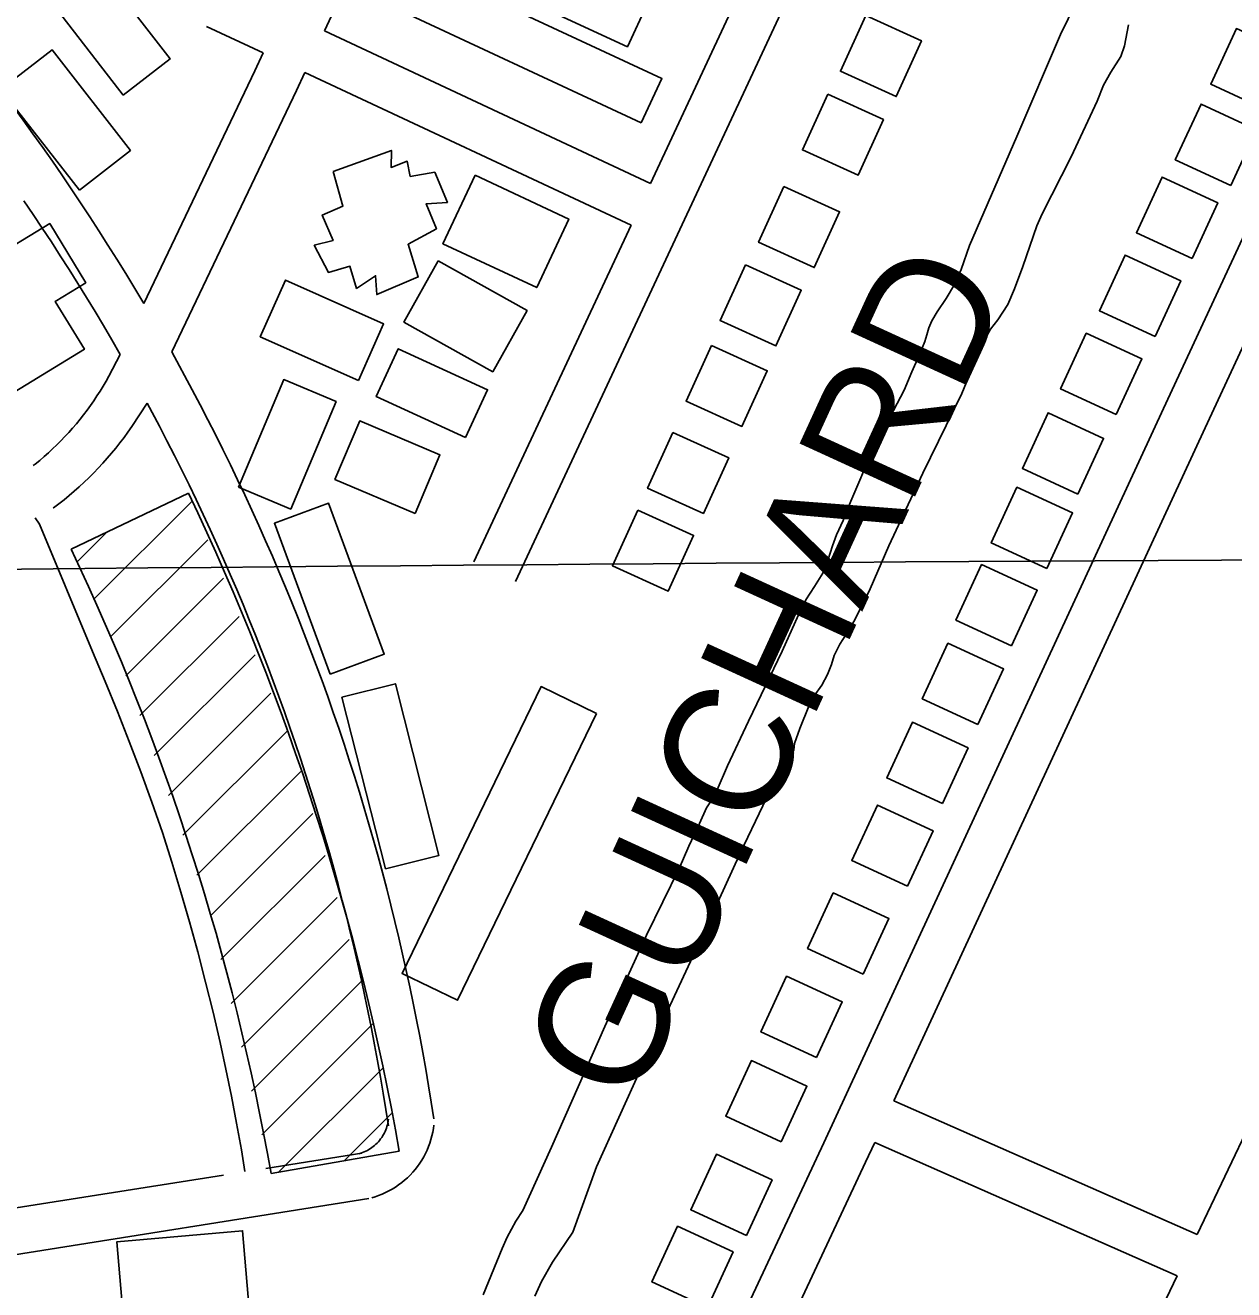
# Model space of a CAD drawing. Extents: x 3677843 to 3715951, y 511991 to 537744.
# Drawn here: x 3712110 to 3712899, y 529412 to 530238 of the extents above; entities that cross this region are included whole.
import ezdxf

# ---------------------------------------------------------------- set-up
doc = ezdxf.new("R2010")
doc.units = 0
for name, color, linetype in [('V-BLDG-OTLN', 7, 'Continuous'), ('V-GRID-MAJR', 7, 'Continuous'), ('V-RIVR-IDEN', 7, 'Continuous'), ('V-ROAD-CNTR', 7, 'Continuous'), ('V-TOPO-SHOR', 7, 'Continuous')]:
    doc.layers.add(name, color=color, linetype=linetype)

msp = doc.modelspace()

# ---------------------------------------------------------------- linework, layer by layer
at = {"layer": 'V-BLDG-OTLN'}
for p, q in [((3712154.8906512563, 529862.542248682), (3712219.031522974, 529926.6821204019)), ((3712143.929673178, 529886.936199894), (3712163.600633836, 529906.607160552)), ((3712165.8526293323, 529838.1482974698), (3712229.3485023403, 529901.6451704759)), ((3712175.8386093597, 529812.779348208), (3712239.666481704, 529876.6072205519)), ((3712185.136590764, 529786.722400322), (3712249.984461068, 529851.569270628)), ((3712194.4345721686, 529760.665452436), (3712260.301440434, 529826.531320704)), ((3712203.7325535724, 529734.6075045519), (3712270.619419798, 529801.4943707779)), ((3712213.031534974, 529708.5505566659), (3712280.936399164, 529776.4564208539)), ((3712222.3295163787, 529682.49360878), (3712290.1213807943, 529750.2864731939)), ((3712231.2154986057, 529656.0246617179), (3712298.04836494, 529722.8575280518)), ((3712237.9304851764, 529627.3837189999), (3712305.975349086, 529695.4285829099)), ((3712244.645471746, 529598.74377628), (3712313.901333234, 529668.0006377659)), ((3712251.360458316, 529570.10383356), (3712321.82831738, 529640.5716926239)), ((3712258.0754448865, 529541.462890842), (3712329.7553015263, 529613.1427474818)), ((3712264.790431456, 529512.822948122), (3712337.5232859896, 529585.555802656)), ((3712275.674409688, 529488.3519970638), (3712343.4902740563, 529556.1678614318)), ((3712318.574323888, 529495.8969819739), (3712349.457262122, 529526.7789202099))]:
    msp.add_line(p, q, dxfattribs=at)
for points in [[(3712450.266060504, 530248.3884769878), (3712498.6789636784, 530352.8432680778), (3712553.763853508, 530327.31231914), (3712541.565877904, 530300.9963717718), (3712518.924923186, 530311.4903507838), (3712496.0579689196, 530262.154449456), (3712516.8339273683, 530252.5244687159), (3712503.481954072, 530223.7205263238)], [(3712512.429936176, 530173.9816258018), (3712342.3772762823, 530253.3094671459), (3712355.876249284, 530282.2474092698), (3712525.9299091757, 530202.9215679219)], [(3712174.1656127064, 530192.150589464), (3712127.5807058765, 530252.3434690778), (3712158.180644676, 530276.0254217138), (3712204.765551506, 530215.8325421)], [(3712659.0766428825, 530244.141485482), (3712642.536675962, 530207.721558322), (3712678.956603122, 530191.1815914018), (3712695.4965700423, 530227.6015185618)], [(3712920.6771196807, 530182.5276087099), (3712937.4510861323, 530218.8395360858), (3712901.1391587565, 530235.6145025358), (3712884.364192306, 530199.30257516)], [(3712145.5636699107, 530129.974713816), (3712094.3537723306, 530195.738582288), (3712127.7317055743, 530221.7295303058), (3712178.9416031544, 530155.965661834)], [(3712634.246692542, 530192.6995883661), (3712617.706725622, 530156.2796612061), (3712654.1266527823, 530139.7396942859), (3712670.6666197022, 530176.1596214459)], [(3712897.5681658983, 530133.1307075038), (3712914.34213235, 530169.4426348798), (3712878.030204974, 530186.2176013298), (3712861.2552385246, 530149.905673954)], [(3712311.195338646, 530142.1576894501), (3712349.3672623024, 530155.9996617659), (3712349.152262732, 530144.8756840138), (3712359.7052416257, 530148.9056759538), (3712361.591237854, 530139.0136957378), (3712377.6152058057, 530141.7516902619), (3712385.879189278, 530122.0707296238), (3712371.945217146, 530121.0367316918), (3712378.70820362, 530104.8697640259), (3712360.25324053, 530094.741784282), (3712366.901227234, 530073.3668270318), (3712339.724281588, 530061.85285006), (3712338.966283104, 530074.13782549), (3712326.620307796, 530065.8068421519), (3712322.260316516, 530080.3738130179), (3712308.1613447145, 530076.260821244), (3712298.9953630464, 530094.028785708), (3712311.224338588, 530097.1517794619), (3712304.2143526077, 530113.7857461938), (3712317.639325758, 530119.6047345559)], [(3712403.922153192, 530139.7596942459), (3712465.152030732, 530111.135751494), (3712444.234072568, 530066.3888409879), (3712383.0041950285, 530095.011783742)], [(3712872.1572167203, 530085.45780285), (3712888.9311831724, 530121.7697302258), (3712852.6192557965, 530138.5446966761), (3712835.8442893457, 530102.2327693)], [(3712605.600749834, 530132.4157089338), (3712589.060782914, 530095.9957817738), (3712625.4807100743, 530079.4558148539), (3712642.020676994, 530115.8757420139)], [(3712044.5458719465, 530058.545856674), (3712126.196708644, 530108.2317573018), (3712149.744661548, 530069.5348346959), (3712129.7727014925, 530057.3818590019), (3712148.816663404, 530026.0849215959), (3712087.135786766, 529988.55299666)], [(3712379.9062012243, 530083.841806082), (3712437.914085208, 530051.3578710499), (3712415.53312997, 530011.390950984), (3712357.525245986, 530043.8748860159)], [(3712580.5297999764, 530081.2048113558), (3712563.989833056, 530044.7848841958), (3712600.409760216, 530028.244917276), (3712616.949727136, 530064.664844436)], [(3712848.030264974, 530034.483904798), (3712864.804231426, 530070.7958321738), (3712828.49230405, 530087.5707986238), (3712811.7173376, 530051.258871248)], [(3712327.779305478, 530005.7409622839), (3712263.7114336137, 530034.2999051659), (3712280.17840068, 530071.2408312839), (3712344.246272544, 530042.681888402)], [(3712822.6373157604, 529983.4180069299), (3712839.4112822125, 530019.7299343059), (3712803.099354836, 530036.504900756), (3712786.3243883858, 530000.1929733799)], [(3712397.730165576, 529968.3300371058), (3712339.381282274, 529995.12798351), (3712353.7612535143, 530026.436920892), (3712412.109136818, 529999.63797449)], [(3712558.3288443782, 530028.640916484), (3712541.7888774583, 529992.2209893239), (3712578.208804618, 529975.681022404), (3712594.748771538, 530012.100949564)], [(3712249.4334621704, 529936.0231017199), (3712279.030402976, 530006.2659612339), (3712313.2063346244, 529991.8659900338), (3712283.610393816, 529921.6231305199)], [(3712797.675365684, 529931.5001107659), (3712814.449332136, 529967.812038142), (3712778.1374047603, 529984.587004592), (3712761.3624383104, 529948.275077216)], [(3712364.812231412, 529918.8291361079), (3712312.4843360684, 529941.0360916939), (3712328.7013036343, 529979.250015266), (3712381.0291989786, 529957.04305968)], [(3712533.15289473, 529971.7490302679), (3712516.6129278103, 529935.3291031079), (3712553.03285497, 529918.789136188), (3712569.57282189, 529955.2090633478)], [(3712777.373406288, 529882.8442080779), (3712794.14737274, 529919.156135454), (3712757.835445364, 529935.9311019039), (3712741.0604789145, 529899.6191745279)], [(3712309.2853424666, 529813.9163459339), (3712272.9294151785, 529912.437148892), (3712308.28834446, 529925.4851227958), (3712344.644271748, 529826.9643198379)], [(3712510.19794064, 529921.0601316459), (3712493.65797372, 529884.6402044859), (3712530.07790088, 529868.100237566), (3712546.6178678, 529904.5201647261)], [(3712754.2774524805, 529832.377309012), (3712771.051418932, 529868.689236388), (3712734.7394915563, 529885.4642028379), (3712717.9645251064, 529849.1522754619)], [(3712732.296496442, 529780.9384118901), (3712749.0704628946, 529817.2503392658), (3712712.7585355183, 529834.0253057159), (3712695.983569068, 529797.71337834)], [(3712345.3662703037, 529686.5256007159), (3712316.9733270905, 529798.716376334), (3712351.932257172, 529807.56335864), (3712380.324200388, 529695.3725830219)], [(3712483.2999944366, 529788.1473974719), (3712392.5451759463, 529600.7947721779), (3712356.3072484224, 529618.3487370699), (3712447.062066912, 529805.7013623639)], [(3712709.12754278, 529729.2985151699), (3712725.9015092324, 529765.6104425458), (3712689.589581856, 529782.3854089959), (3712672.814615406, 529746.0734816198)], [(3712686.2535885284, 529675.250623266), (3712703.0275549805, 529711.5625506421), (3712666.715627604, 529728.337517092), (3712649.9406611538, 529692.0255897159)], [(3712657.391646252, 529617.817738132), (3712674.1656127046, 529654.129665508), (3712637.8536853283, 529670.904631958), (3712621.078718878, 529634.592704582)], [(3712626.960707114, 529563.3268471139), (3712643.7346735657, 529599.6387744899), (3712607.4227461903, 529616.4137409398), (3712590.6477797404, 529580.1018135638)], [(3712603.9387531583, 529508.244957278), (3712620.7127196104, 529544.5568846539), (3712584.4007922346, 529561.331851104), (3712567.6258257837, 529525.019923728)], [(3712581.1357987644, 529447.1200795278), (3712597.909765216, 529483.4320069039), (3712561.59783784, 529500.2069733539), (3712544.8228713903, 529463.8950459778)], [(3712555.725849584, 529399.9911737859), (3712572.4998160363, 529436.303101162), (3712536.1878886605, 529453.0780676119), (3712519.4129222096, 529416.7661402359)], [(3712257.4054462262, 529388.9901957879), (3712252.120456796, 529450.1280735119), (3712170.034620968, 529443.0320877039), (3712175.3196103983, 529381.89420998)]]:
    msp.add_lwpolyline(points, close=True, dxfattribs=at)
for points in [[(3712140.1286807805, 529895.394182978), (3712216.826527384, 529932.0331097)], [(3712354.446252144, 529502.2049693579), (3712270.731419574, 529487.482998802)]]:
    msp.add_lwpolyline(points, dxfattribs=at)
for radius, start in [(1666.9660645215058, 9.973585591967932), (1581.9662345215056, 9.973585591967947)]:
    msp.add_arc((3710712.672328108, 529213.4957093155), radius, start, 25.53389114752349, dxfattribs=at)
at = {"layer": 'V-GRID-MAJR'}
msp.add_spline([(3681966.5640000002, 529526.479), (3687244.413, 529585.207), (3692522.254, 529644.703), (3697800.0870000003, 529704.966), (3703077.91, 529765.996), (3708355.725, 529827.795), (3713633.5300000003, 529890.361), (3713633.531, 529890.361)], degree=3, dxfattribs=at)
at = {"layer": 'V-ROAD-CNTR'}
for points in [[(3712088.962783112, 528337.6342985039), (3712288.147384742, 528768.6564364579), (3712444.2620725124, 529106.8417600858), (3712631.790697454, 529507.7129583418), (3712853.438254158, 529987.42799891), (3713033.924893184, 530376.0862215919), (3713229.063502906, 530795.3353830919), (3713364.888231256, 531089.2307953), (3713603.7617535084, 531606.5497606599)], [(3712305.535349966, 530234.1425054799), (3712516.0919288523, 530685.4506028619)], [(3712518.556923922, 530134.4397048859), (3712725.243510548, 530577.5998185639)], [(3712430.390100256, 529874.425224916), (3712752.431456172, 530564.9198439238)], [(3712187.7135856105, 530055.9338618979), (3712175.8046094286, 530075.5828225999), (3712170.0566209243, 530084.9108039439), (3712164.239632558, 530094.196785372), (3712158.3546443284, 530103.4397668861), (3712152.4006562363, 530112.6387484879), (3712146.3796682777, 530121.7927301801), (3712140.2906804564, 530130.9027119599), (3712134.1366927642, 530139.966693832), (3712127.914705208, 530148.986675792), (3712121.625717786, 530157.9606578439), (3712115.2707304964, 530166.8856399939), (3712108.850743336, 530175.7656222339), (3712102.364756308, 530184.5966045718), (3712095.8137694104, 530193.380587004), (3712089.1997826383, 530202.1155695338), (3712082.519795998, 530210.8015521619), (3712075.776809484, 530219.4385348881), (3712068.9708230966, 530228.0245177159), (3712062.100836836, 530236.5615006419), (3712055.1678507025, 530245.0454836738)], [(3712265.6814296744, 530219.6735344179), (3712228.6695036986, 530236.995499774)], [(3712518.5579239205, 530134.4407048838), (3712305.5363499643, 530234.1425054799)], [(3712187.7135856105, 530055.9338618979), (3712260.216440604, 530207.9625578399), (3712265.680429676, 530219.67253442)], [(3712205.9015492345, 530024.3789250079), (3712287.3503863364, 530195.1625834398), (3712292.851375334, 530206.955559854)], [(3712505.8779492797, 530107.2517592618), (3712292.852375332, 530206.955559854)], [(3712172.290616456, 530022.566928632), (3712166.697627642, 530032.27290922), (3712161.2686385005, 530041.5348906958), (3712155.7716494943, 530050.756872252), (3712150.206660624, 530059.9388538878), (3712144.5746718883, 530069.078835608), (3712138.875683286, 530078.1768174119), (3712133.1086948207, 530087.2317993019), (3712127.274706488, 530096.244781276), (3712121.3757182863, 530105.214763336), (3712115.410730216, 530114.1407454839), (3712109.37874228, 530123.0227277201)], [(3712677.521605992, 529535.16390344), (3712880.6601997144, 529974.8180241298), (3712951.5940578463, 530127.5677186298)], [(3712403.202154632, 529887.1051995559), (3712505.8769492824, 530107.2517592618)], [(3712875.414210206, 529447.806078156), (3712947.804065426, 529599.3987749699), (3713046.740867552, 529881.499210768), (3713125.099710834, 530050.2028733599)], [(3712115.4937353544, 529950.1130682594), (3712116.7427275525, 529951.0970715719), (3712119.656721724, 529953.489066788), (3712122.5247159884, 529955.9380618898), (3712125.340710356, 529958.4410568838), (3712128.1097048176, 529961.001051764), (3712130.827699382, 529963.6140465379), (3712133.491694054, 529966.2790412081), (3712136.104688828, 529968.9980357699), (3712138.6646837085, 529971.7680302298), (3712141.1676787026, 529974.5860245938), (3712143.614673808, 529977.452018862), (3712146.0046690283, 529980.3680130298), (3712148.337664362, 529983.3300071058), (3712150.611659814, 529986.3370010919), (3712152.826655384, 529989.386994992), (3712154.9806510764, 529992.481988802), (3712157.072646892, 529995.6179825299), (3712159.10364283, 529998.7929761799), (3712161.070638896, 530002.008969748), (3712162.974635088, 530005.263963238), (3712164.815631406, 530008.5559566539), (3712172.290616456, 530022.566928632)], [(3712377.040206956, 529523.374927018), (3712375.3682103, 529534.146905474), (3712373.60821382, 529544.9618838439), (3712371.7682175, 529555.7638622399), (3712369.84822134, 529566.5518406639), (3712367.84822534, 529577.324819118), (3712365.770229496, 529588.0827976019), (3712363.611233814, 529598.8257761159), (3712361.375238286, 529609.5527546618), (3712359.05824292, 529620.2617332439), (3712356.66324771, 529630.95371186), (3712354.189252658, 529641.6286905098), (3712351.636257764, 529652.2836691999), (3712349.0062630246, 529662.9206479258), (3712346.295268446, 529673.5376266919), (3712343.50827402, 529684.1336055), (3712340.642279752, 529694.7105843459), (3712337.699285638, 529705.2635632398), (3712334.6772916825, 529715.797542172), (3712331.5782978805, 529726.3065211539), (3712328.402304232, 529736.7925001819), (3712325.14831074, 529747.256479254), (3712321.8163174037, 529757.695458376), (3712318.409324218, 529768.107437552), (3712314.9253311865, 529778.4964167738), (3712311.3643383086, 529788.8593960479), (3712307.726345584, 529799.195375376), (3712304.01335301, 529809.5043547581), (3712300.22336059, 529819.784334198), (3712296.35836832, 529830.0373136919), (3712292.417376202, 529840.262293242), (3712288.4013842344, 529850.4562728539), (3712284.3113924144, 529860.621252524), (3712280.1454007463, 529870.7552322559), (3712275.9044092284, 529880.8592120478), (3712271.589417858, 529890.9311919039), (3712267.200426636, 529900.9701718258), (3712262.737435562, 529910.9771518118), (3712258.2004446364, 529920.9511318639), (3712253.5894538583, 529930.891111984), (3712248.9064632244, 529940.797092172), (3712244.1504727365, 529950.669072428), (3712239.3214823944, 529960.504052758), (3712234.420492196, 529970.3040331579), (3712229.447502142, 529980.0680136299), (3712224.401512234, 529989.7939941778), (3712219.284522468, 529999.4829747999), (3712205.9015492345, 530024.3789250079)], [(3712128.4939563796, 529922.2810985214), (3712128.642703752, 529922.389128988), (3712132.1186968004, 529925.0191237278), (3712135.544689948, 529927.7191183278), (3712138.914683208, 529930.4851127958), (3712142.230676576, 529933.3161071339), (3712145.4906700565, 529936.2131013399), (3712148.6916636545, 529939.1730954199), (3712151.83365737, 529942.1940893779), (3712154.917651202, 529945.2790832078), (3712157.9386451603, 529948.4220769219), (3712160.896639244, 529951.6240705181), (3712163.7936334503, 529954.884063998), (3712166.624627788, 529958.2020573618), (3712169.3906222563, 529961.574050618), (3712172.0876168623, 529964.9980437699), (3712174.717611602, 529968.4750368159), (3712177.27860648, 529972.0050297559), (3712179.7706014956, 529975.584022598), (3712189.9355811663, 529990.814992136)], [(3712347.396266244, 529518.7729362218), (3712345.740269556, 529529.4369148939), (3712344.016273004, 529540.0338936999), (3712342.2122766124, 529550.615872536), (3712340.3322803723, 529561.1858513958), (3712338.3722842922, 529571.742830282), (3712336.3362883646, 529582.282809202), (3712334.221292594, 529592.8097881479), (3712332.029296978, 529603.3187671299), (3712329.760301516, 529613.8117461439), (3712327.41330621, 529624.2877251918), (3712324.989311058, 529634.746704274), (3712322.48831606, 529645.1876833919), (3712319.910321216, 529655.60866255), (3712317.2553265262, 529666.011641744), (3712314.5243319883, 529676.395620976), (3712311.716337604, 529686.7566002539), (3712308.831343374, 529697.097579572), (3712305.871349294, 529707.4175589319), (3712302.8343553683, 529717.714538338), (3712299.7223615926, 529727.990517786), (3712296.5343679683, 529738.2404972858), (3712293.270374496, 529748.4694768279), (3712289.9313811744, 529758.67345642), (3712286.5173880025, 529768.8524360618), (3712283.0283949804, 529779.005415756), (3712279.4644021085, 529789.131395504), (3712275.8254093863, 529799.2323753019), (3712272.11341681, 529809.3063551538), (3712268.326424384, 529819.3513350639), (3712264.465432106, 529829.3683150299), (3712260.5294399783, 529839.3582950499), (3712256.5214479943, 529849.3172751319), (3712252.4394561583, 529859.2472552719), (3712248.2844644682, 529869.147235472), (3712244.0574729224, 529879.0152157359), (3712239.756481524, 529888.8521960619), (3712235.38349027, 529898.657176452), (3712230.93849916, 529908.4291569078), (3712226.421508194, 529918.1691374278), (3712221.832517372, 529927.875118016), (3712217.1725266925, 529937.5470986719), (3712212.4415361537, 529947.1840793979), (3712207.6385457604, 529956.786060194), (3712202.7655555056, 529966.3520410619), (3712197.8215653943, 529975.882022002), (3712189.9355811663, 529990.814992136)], [(3712116.69, 529915.8640000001), (3712119.498, 529911.903)], [(3712119.498, 529911.903), (3712154.179, 529828.539), (3712162.412, 529809.081), (3712170.399, 529789.523), (3712178.147, 529769.8640000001), (3712185.647, 529750.113), (3712192.903, 529730.27), (3712199.913, 529710.339), (3712206.0160000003, 529690.949), (3712211.873, 529671.484), (3712217.491, 529651.946), (3712222.861, 529632.341), (3712227.987, 529612.67), (3712232.863, 529592.935), (3712237.4960000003, 529573.144), (3712241.291, 529555.666), (3712244.862, 529538.139), (3712248.213, 529520.571), (3712251.336, 529502.961), (3712253.6632931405, 529488.7982174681)], [(3712875.414210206, 529447.806078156), (3712677.5226059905, 529535.1649034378)], [(3712327.960305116, 529500.439972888), (3712329.38330227, 529500.866972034), (3712330.4723000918, 529501.2469712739), (3712331.545297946, 529501.6759704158), (3712332.5982958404, 529502.1499694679), (3712333.626293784, 529502.6699684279), (3712334.631291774, 529503.234967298), (3712335.611289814, 529503.84396608), (3712336.5642879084, 529504.4959647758), (3712337.486286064, 529505.1889633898), (3712338.375284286, 529505.9199619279), (3712339.23328257, 529506.6919603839), (3712340.056280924, 529507.500958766), (3712340.8442793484, 529508.3469570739), (3712341.5942778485, 529509.224955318), (3712342.301276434, 529510.1319535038), (3712342.971275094, 529511.0739516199), (3712343.59827384, 529512.0439496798), (3712344.1792726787, 529513.035947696), (3712344.7172716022, 529514.056945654), (3712345.211270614, 529515.1009435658), (3712345.65826972, 529516.164941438), (3712346.0572689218, 529517.2469392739), (3712346.409268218, 529518.346937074), (3712346.7112676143, 529519.4579348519), (3712346.964267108, 529520.5829326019), (3712347.1702666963, 529521.7339303), (3712347.354266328, 529523.0919275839)], [(3712336.5902878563, 529471.7080303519), (3712338.64328375, 529472.3250291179), (3712340.982279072, 529473.1410274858), (3712343.279274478, 529474.058025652), (3712345.536269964, 529475.0760236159), (3712347.74826554, 529476.1940213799), (3712349.907261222, 529477.4070189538), (3712352.009257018, 529478.71401634), (3712354.052252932, 529480.1120135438), (3712356.032248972, 529481.5990105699), (3712357.947245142, 529483.1740074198), (3712359.7872414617, 529484.8300041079), (3712361.5542379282, 529486.565000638), (3712363.240234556, 529488.3749970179), (3712364.846231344, 529490.256993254), (3712366.3712282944, 529492.2139893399), (3712367.80322543, 529494.2299853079), (3712369.1482227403, 529496.3079811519), (3712370.401220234, 529498.447976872), (3712371.557217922, 529500.6369724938), (3712372.6152158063, 529502.8749680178), (3712373.574213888, 529505.15896345), (3712374.4312121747, 529507.4809588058), (3712375.185210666, 529509.8389540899), (3712375.835209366, 529512.229949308), (3712376.37820828, 529514.646944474), (3712376.812207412, 529517.0699396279), (3712377.0822068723, 529519.0559356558)], [(3712533.7368935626, 529227.3095191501), (3712658.9946430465, 529495.0649836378), (3712664.93763116, 529507.9269579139)], [(3712862.4812360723, 529420.7231323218), (3712664.93763116, 529507.927957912)], [(3712267.28903773, 529490.9584460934), (3712329.926301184, 529500.8889719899)], [(3712088.7387835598, 529462.651048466), (3712239.621974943, 529486.5721037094)], [(3712093.4367741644, 529433.0211077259), (3712334.6242917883, 529471.25903125)], [(3712728.625503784, 529140.416692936), (3712862.480236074, 529420.7231323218)]]:
    msp.add_lwpolyline(points, dxfattribs=at)
at = {"layer": 'V-TOPO-SHOR'}
for points in [[(3712435.12, 529463.42), (3712453.9820000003, 529504.7980000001), (3712488.744, 529583.576), (3712515.823, 529643.326), (3712537.2290000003, 529686.824), (3712543.5670000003, 529701.354), (3712550.481, 529716.268), (3712555.186, 529726.404), (3712557.774, 529730.512), (3712561.997, 529738.352), (3712568.815, 529753.935), (3712582.629, 529783.072), (3712604.612, 529828.865), (3712609.318, 529839.572), (3712614.311, 529850.566), (3712620.0700000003, 529862.323), (3712625.538, 529871.0210000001), (3712631.007, 529879.719), (3712634.367, 529888.0380000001), (3712637.446, 529897.694), (3712640.04, 529904.866), (3712644.362, 529914.14), (3712649.453, 529926.759), (3712663.572, 529960.031), (3712684.205, 529999.414), (3712689.1040000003, 530011.27), (3712693.7120000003, 530021.594), (3712697.651, 530031.06), (3712698.998, 530035.459), (3712700.25, 530040.145), (3712702.171, 530044.638), (3712705.72, 530050.563), (3712711.571, 530059.165), (3712717.039, 530068.3420000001), (3712721.36, 530078.285), (3712726.935, 530093.774), (3712757.786, 530165.1900000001), (3712786.214, 530231.825), (3712811.4620000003, 530283.64)], [(3712830.66, 530238.01), (3712828.055, 530224.334), (3712825.651, 530217.258), (3712819.13, 530207.223), (3712814.4280000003, 530198.715), (3712810.2970000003, 530188.103), (3712793.302, 530151.8690000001), (3712774.393, 530114.59), (3712770.84, 530106.75), (3712761.612, 530080.167), (3712756.326, 530065.634), (3712751.812, 530055.308), (3712745.3850000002, 530045.3690000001), (3712740.593, 530039.254), (3712735.123, 530029.313), (3712721.772, 529997.188), (3712696.3340000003, 529945.089), (3712674.154, 529897.672), (3712662.052, 529869.4670000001), (3712651.974, 529849.296), (3712646.0270000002, 529839.451), (3712642.095, 529833.43), (3712638.541, 529826.069), (3712636.6180000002, 529820.237), (3712634.122, 529813.64), (3712630.472, 529806.661), (3712625.487, 529799.591), (3712622.032, 529792.898), (3712616.077, 529778.365), (3712612.519, 529768.613), (3712612.13, 529764.404), (3712609.537, 529758.381), (3712604.839, 529752.169), (3712600.235, 529744.905), (3712591.884, 529727.794), (3712577.292, 529697.394), (3712553.381, 529644.91), (3712531.396, 529597.586), (3712512.481, 529556.383), (3712483.194, 529491.946), (3712467.722, 529449.207), (3712454.485, 529429.71), (3712447.289, 529416.998), (3712443.0640000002, 529407.438)], [(3712409.198, 529408.257), (3712421.588, 529438.662), (3712424.855, 529446.022), (3712430.612, 529456.539), (3712435.12, 529463.42)]]:
    msp.add_lwpolyline(points, dxfattribs=at)

# ---------------------------------------------------------------- texts
at = {"layer": 'V-RIVR-IDEN'}
msp.add_text('GUICHARD', height=82.99983200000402, rotation=65.36782270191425, dxfattribs=at).set_placement((3712507.629945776, 529529.2549152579))

doc.saveas('drawing.dxf')
